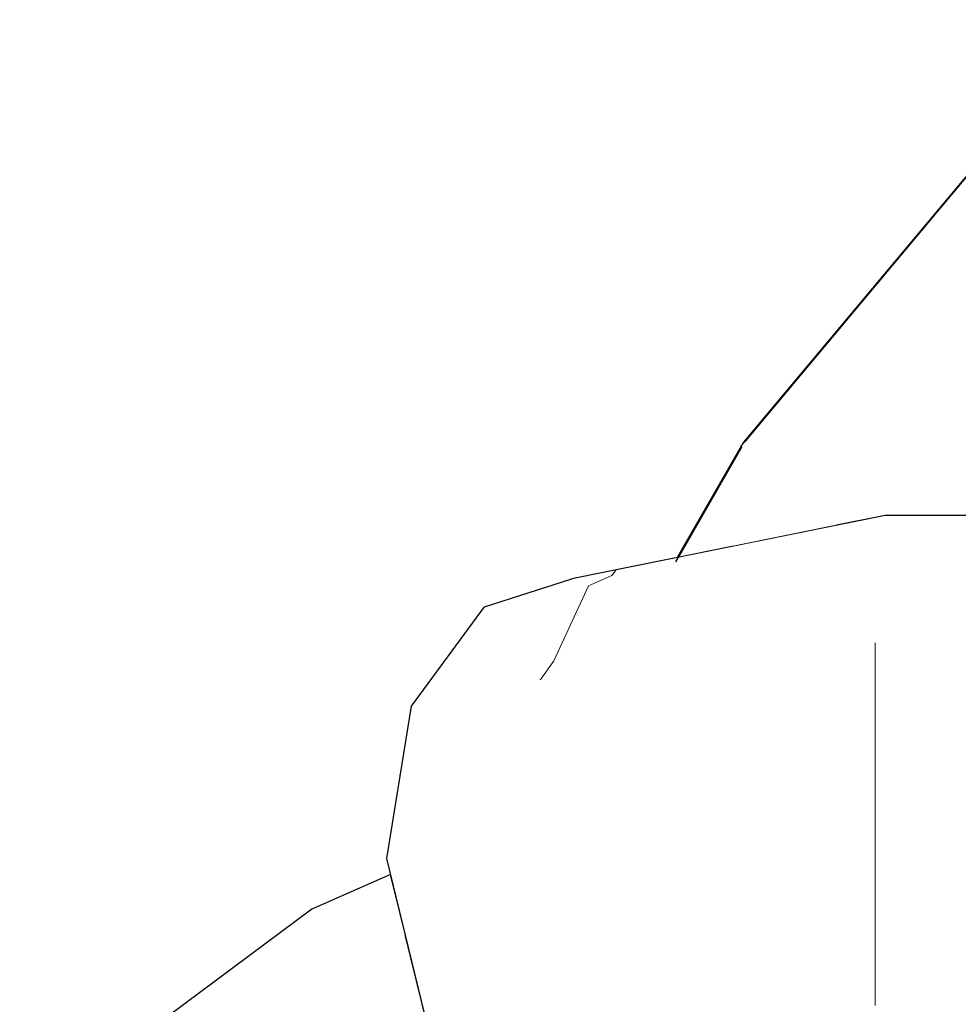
# Model space of a CAD drawing. Header units: millimetres. Extents: x -36478 to 31050, y -14815 to 11827.
# Tile 291 of 656: x -14625 to -14563, y 10812 to 10877. Entities that reach past the tile are written whole.
import ezdxf

# ---------------------------------------------------------------- set-up
doc = ezdxf.new("R2010")
doc.units = ezdxf.units.MM
doc.header["$MEASUREMENT"] = 0
doc.linetypes.add('Wipeout_Contour', pattern=[1000, 0, -1000])
doc.layers.add('Nové_Konstrukce - krov', color=7, linetype='Continuous')
doc.layers.add('Nové_Výplně - Povrchové', color=7, linetype='Continuous')

# ---------------------------------------------------------------- blocks, each defined once
blk = doc.blocks.new('výplň_51_1', base_point=(0, 0))
at = {"color": 254, "linetype": 'Wipeout_Contour', "lineweight": 0, "ltscale": 72712.789496}
blk.add_wipeout([(-14605.655, 10817.875), (-14620.75, 10806.652), (-14625.09, 10800.356), (-14610.244, 10811.394)], dxfattribs=at).dxf.layer = 'Nové_Výplně - Povrchové'
blk = doc.blocks.new('výplň_52_1', base_point=(0, 0))
at = {"color": 254, "linetype": 'Wipeout_Contour', "lineweight": 0, "ltscale": 72693.709099}
blk.add_wipeout([(-14605.655, 10817.875), (-14610.244, 10811.394), (-14599.429, 10816.159), (-14600.409, 10820.187)], dxfattribs=at).dxf.layer = 'Nové_Výplně - Povrchové'
blk = doc.blocks.new('výplň_56_1', base_point=(0, 0))
at = {"color": 254, "linetype": 'Wipeout_Contour', "lineweight": 0, "ltscale": 145341.095003}
blk.add_wipeout([(-14610.975, 10801.651), (-14605.754, 10803.952), (-14605.217, 10804.751), (-14602.574, 10805.353), (-14597.33, 10807.664), (-14597.395, 10807.802), (-14599.429, 10816.159), (-14610.244, 10811.394)], dxfattribs=at).dxf.layer = 'Nové_Výplně - Povrchové'
blk = doc.blocks.new('výplň_57_1', base_point=(0, 0))
at = {"color": 254, "linetype": 'Wipeout_Contour', "lineweight": 0, "ltscale": 72647.270542}
blk.add_wipeout([(-14600.668, 10821.25), (-14597.395, 10807.802), (-14579.375, 10811.457), (-14580.843, 10825.27)], dxfattribs=at).dxf.layer = 'Nové_Výplně - Povrchové'
blk = doc.blocks.new('*X117')
at = {"layer": 'Nové_Výplně - Povrchové', "color": 21, "linetype": 'Continuous', "lineweight": 20, "true_color": 0xffaaaa}
for p, q in [((-14587.24, 10839.402), (-14585.68, 10840.092)), ((-14585.68, 10840.092), (-14585.413, 10840.459))]:
    blk.add_line(p, q, dxfattribs=at)
blk = doc.blocks.new('výplň_58_1', base_point=(0, 0))
at = {"color": 254, "linetype": 'Wipeout_Contour', "lineweight": 0, "ltscale": 72677.605334}
blk.add_wipeout([(-14567.501, 10844.091), (-14588.344, 10839.864), (-14594.153, 10838), (-14573.01, 10842.288)], dxfattribs=at).dxf.layer = 'Nové_Výplně - Povrchové'
at = {"layer": 'Nové_Výplně - Povrchové', "color": 21, "linetype": 'Continuous', "lineweight": 20, "true_color": 0xffaaaa}
blk.add_blockref('*X117', (0, 0), dxfattribs=at)
blk = doc.blocks.new('*X119')
at = {"layer": 'Nové_Výplně - Povrchové', "color": 21, "linetype": 'Continuous', "lineweight": 20, "true_color": 0xffaaaa}
for p, q in [((-14589.547, 10834.401), (-14587.24, 10839.402)), ((-14590.468, 10833.128), (-14589.547, 10834.401))]:
    blk.add_line(p, q, dxfattribs=at)
blk = doc.blocks.new('výplň_59_1', base_point=(0, 0))
at = {"color": 254, "linetype": 'Wipeout_Contour', "lineweight": 0, "ltscale": 72684.635197}
blk.add_wipeout([(-14573.01, 10842.288), (-14594.153, 10838), (-14599.03, 10831.392), (-14578.205, 10835.615)], dxfattribs=at).dxf.layer = 'Nové_Výplně - Povrchové'
at = {"layer": 'Nové_Výplně - Povrchové', "color": 21, "linetype": 'Continuous', "lineweight": 20, "true_color": 0xffaaaa}
blk.add_blockref('*X119', (0, 0), dxfattribs=at)
blk = doc.blocks.new('výplň_60_1', base_point=(0, 0))
at = {"color": 254, "linetype": 'Wipeout_Contour', "lineweight": 0, "ltscale": 72675.991826}
blk.add_wipeout([(-14600.668, 10821.25), (-14580.843, 10825.27), (-14578.205, 10835.615), (-14599.03, 10831.392)], dxfattribs=at).dxf.layer = 'Nové_Výplně - Povrchové'
blk = doc.blocks.new('*X131')
at = {"layer": 'Nové_Výplně - Povrchové', "color": 21, "linetype": 'Continuous', "lineweight": 20, "true_color": 0xffaaaa}
blk.add_line((-14568.162, 10825.27), (-14568.162, 10811.457), dxfattribs=at)
blk = doc.blocks.new('výplň_65_1', base_point=(0, 0))
at = {"color": 254, "linetype": 'Wipeout_Contour', "lineweight": 0, "ltscale": 72589.120211}
blk.add_wipeout([(-14560.216, 10811.457), (-14559.767, 10825.27), (-14580.843, 10825.27), (-14579.375, 10811.457)], dxfattribs=at).dxf.layer = 'Nové_Výplně - Povrchové'
at = {"layer": 'Nové_Výplně - Povrchové', "color": 21, "linetype": 'Continuous', "lineweight": 20, "true_color": 0xffaaaa}
blk.add_blockref('*X131', (0, 0), dxfattribs=at)
blk = doc.blocks.new('výplň_66_1', base_point=(0, 0))
at = {"color": 254, "linetype": 'Wipeout_Contour', "lineweight": 0, "ltscale": 72613.188439}
blk.add_wipeout([(-14545.342, 10844.091), (-14567.501, 10844.091), (-14573.01, 10842.288), (-14550.533, 10842.288)], dxfattribs=at).dxf.layer = 'Nové_Výplně - Povrchové'
blk = doc.blocks.new('výplň_67_1', base_point=(0, 0))
at = {"color": 254, "linetype": 'Wipeout_Contour', "lineweight": 0, "ltscale": 72620.234256}
blk.add_wipeout([(-14550.533, 10842.288), (-14573.01, 10842.288), (-14578.205, 10835.615), (-14556.065, 10835.615)], dxfattribs=at).dxf.layer = 'Nové_Výplně - Povrchové'
blk = doc.blocks.new('*X137')
at = {"layer": 'Nové_Výplně - Povrchové', "color": 21, "linetype": 'Continuous', "lineweight": 20, "true_color": 0xffaaaa}
blk.add_line((-14568.162, 10835.615), (-14568.162, 10825.27), dxfattribs=at)
blk = doc.blocks.new('výplň_68_1', base_point=(0, 0))
at = {"color": 254, "linetype": 'Wipeout_Contour', "lineweight": 0, "ltscale": 72613.591186}
blk.add_wipeout([(-14580.843, 10825.27), (-14559.767, 10825.27), (-14556.065, 10835.615), (-14578.205, 10835.615)], dxfattribs=at).dxf.layer = 'Nové_Výplně - Povrchové'
at = {"layer": 'Nové_Výplně - Povrchové', "color": 21, "linetype": 'Continuous', "lineweight": 20, "true_color": 0xffaaaa}
blk.add_blockref('*X137', (0, 0), dxfattribs=at)

msp = doc.modelspace()

# ---------------------------------------------------------------- block references
at = {"layer": 'Nové_Výplně - Povrchové', "color": 21, "linetype": 'Continuous', "lineweight": 20, "true_color": 0xffaaaa}
msp.add_blockref('výplň_51_1', (0, 0), dxfattribs=at)

# ---------------------------------------------------------------- wipeouts: each hides what was drawn before it
at = {"color": 254, "linetype": 'Wipeout_Contour', "lineweight": 0, "ltscale": 90800.7766}
msp.add_wipeout([(-14570.792, 10843.424), (-14567.501, 10844.091), (-14561.32, 10844.091), (-14556.75, 10854.26), (-14566.582, 10851.65)], dxfattribs=at).dxf.layer = 'Nové_Výplně - Povrchové'

# ---------------------------------------------------------------- next in the draw order: block references
at = {"layer": 'Nové_Výplně - Povrchové', "color": 21, "linetype": 'Continuous', "lineweight": 20, "true_color": 0xffaaaa}
msp.add_blockref('výplň_52_1', (0, 0), dxfattribs=at)

# ---------------------------------------------------------------- next in the draw order: wipeouts: each hides what was drawn before it
at = {"color": 254, "linetype": 'Wipeout_Contour', "lineweight": 0, "ltscale": 72663.363833}
msp.add_wipeout([(-14573.344, 10849.865), (-14577.681, 10842.027), (-14570.792, 10843.424), (-14566.582, 10851.65)], dxfattribs=at).dxf.layer = 'Nové_Výplně - Povrchové'

# ---------------------------------------------------------------- next in the draw order: block references
at = {"layer": 'Nové_Výplně - Povrchové', "color": 21, "linetype": 'Continuous', "lineweight": 20, "true_color": 0xffaaaa}
msp.add_blockref('výplň_56_1', (0, 0), dxfattribs=at)

# ---------------------------------------------------------------- next in the draw order: wipeouts: each hides what was drawn before it
at = {"color": 254, "linetype": 'Wipeout_Contour', "lineweight": 0, "ltscale": 72645.746968}
msp.add_wipeout([(-14566.582, 10851.65), (-14556.75, 10854.26), (-14541.149, 10877.093), (-14548.797, 10875.062)], dxfattribs=at).dxf.layer = 'Nové_Výplně - Povrchové'
at = {"color": 254, "linetype": 'Wipeout_Contour', "lineweight": 0, "ltscale": 72677.092489}
msp.add_wipeout([(-14581.225, 10841.308), (-14577.681, 10842.027), (-14573.344, 10849.865), (-14576.83, 10848.959)], dxfattribs=at).dxf.layer = 'Nové_Výplně - Povrchové'

# ---------------------------------------------------------------- next in the draw order: linework, layer by layer
at = {"layer": 'Nové_Konstrukce - krov', "color": 1, "linetype": 'Continuous', "lineweight": 25}
msp.add_line((-14605.655, 10817.875), (-14620.75, 10806.652), dxfattribs=at)

# ---------------------------------------------------------------- next in the draw order: block references
at = {"layer": 'Nové_Výplně - Povrchové', "color": 21, "linetype": 'Continuous', "lineweight": 20, "true_color": 0xffaaaa}
msp.add_blockref('výplň_57_1', (0, 0), dxfattribs=at)

# ---------------------------------------------------------------- next in the draw order: wipeouts: each hides what was drawn before it
at = {"color": 254, "linetype": 'Wipeout_Contour', "lineweight": 0, "ltscale": 72664.694306}
msp.add_wipeout([(-14573.344, 10849.865), (-14566.582, 10851.65), (-14548.797, 10875.062), (-14554.056, 10873.674)], dxfattribs=at).dxf.layer = 'Nové_Výplně - Povrchové'
at = {"color": 254, "linetype": 'Wipeout_Contour', "lineweight": 0, "ltscale": 72681.946573}
msp.add_wipeout([(-14576.936, 10848.959), (-14581.351, 10841.283), (-14581.225, 10841.308), (-14576.83, 10848.959)], dxfattribs=at).dxf.layer = 'Nové_Výplně - Povrchové'

# ---------------------------------------------------------------- next in the draw order: linework, layer by layer
at = {"layer": 'Nové_Konstrukce - krov', "color": 1, "linetype": 'Continuous', "lineweight": 25}
msp.add_line((-14600.409, 10820.187), (-14605.655, 10817.875), dxfattribs=at)

# ---------------------------------------------------------------- next in the draw order: block references
at = {"layer": 'Nové_Výplně - Povrchové', "color": 21, "linetype": 'Continuous', "lineweight": 20, "true_color": 0xffaaaa}
msp.add_blockref('výplň_58_1', (0, 0), dxfattribs=at)

# ---------------------------------------------------------------- next in the draw order: wipeouts: each hides what was drawn before it
at = {"color": 254, "linetype": 'Wipeout_Contour', "lineweight": 0, "ltscale": 72676.413419}
msp.add_wipeout([(-14576.83, 10848.959), (-14573.344, 10849.865), (-14554.056, 10873.674), (-14556.769, 10872.969)], dxfattribs=at).dxf.layer = 'Nové_Výplně - Povrchové'

# ---------------------------------------------------------------- next in the draw order: block references
at = {"layer": 'Nové_Výplně - Povrchové', "color": 21, "linetype": 'Continuous', "lineweight": 20, "true_color": 0xffaaaa}
msp.add_blockref('výplň_59_1', (0, 0), dxfattribs=at)

# ---------------------------------------------------------------- next in the draw order: wipeouts: each hides what was drawn before it
at = {"color": 254, "linetype": 'Wipeout_Contour', "lineweight": 0, "ltscale": 72680.539175}
msp.add_wipeout([(-14556.851, 10872.969), (-14576.936, 10848.959), (-14576.83, 10848.959), (-14556.769, 10872.969)], dxfattribs=at).dxf.layer = 'Nové_Výplně - Povrchové'

# ---------------------------------------------------------------- next in the draw order: linework, layer by layer
at = {"layer": 'Nové_Konstrukce - krov', "color": 1, "linetype": 'Continuous', "lineweight": 25}
for p, q in [((-14557, 10872.74), (-14577.099, 10848.699)), ((-14556.851, 10872.969), (-14576.936, 10848.959)), ((-14594.153, 10838), (-14588.344, 10839.864))]:
    msp.add_line(p, q, dxfattribs=at)

# ---------------------------------------------------------------- next in the draw order: block references
at = {"layer": 'Nové_Výplně - Povrchové', "color": 21, "linetype": 'Continuous', "lineweight": 20, "true_color": 0xffaaaa}
for name in ['výplň_66_1', 'výplň_60_1']:
    msp.add_blockref(name, (0, 0), dxfattribs=at)

# ---------------------------------------------------------------- next in the draw order: linework, layer by layer
at = {"layer": 'Nové_Konstrukce - krov', "color": 1, "linetype": 'Continuous', "lineweight": 25}
for p, q in [((-14545.342, 10844.091), (-14567.501, 10844.091)), ((-14599.03, 10831.392), (-14594.153, 10838)), ((-14600.668, 10821.25), (-14599.03, 10831.392)), ((-14597.395, 10807.802), (-14600.668, 10821.25))]:
    msp.add_line(p, q, dxfattribs=at)

# ---------------------------------------------------------------- next in the draw order: block references
at = {"layer": 'Nové_Výplně - Povrchové', "color": 21, "linetype": 'Continuous', "lineweight": 20, "true_color": 0xffaaaa}
for name in ['výplň_67_1', 'výplň_65_1']:
    msp.add_blockref(name, (0, 0), dxfattribs=at)

# ---------------------------------------------------------------- next in the draw order: linework, layer by layer
at = {"layer": 'Nové_Konstrukce - krov', "color": 1, "linetype": 'Continuous', "lineweight": 25}
for p, q in [((-14577.05, 10848.665), (-14581.456, 10841.001)), ((-14576.936, 10848.959), (-14581.351, 10841.283)), ((-14567.501, 10844.091), (-14588.344, 10839.864))]:
    msp.add_line(p, q, dxfattribs=at)

# ---------------------------------------------------------------- next in the draw order: block references
at = {"layer": 'Nové_Výplně - Povrchové', "color": 21, "linetype": 'Continuous', "lineweight": 20, "true_color": 0xffaaaa}
msp.add_blockref('výplň_68_1', (0, 0), dxfattribs=at)

doc.saveas('drawing.dxf')
